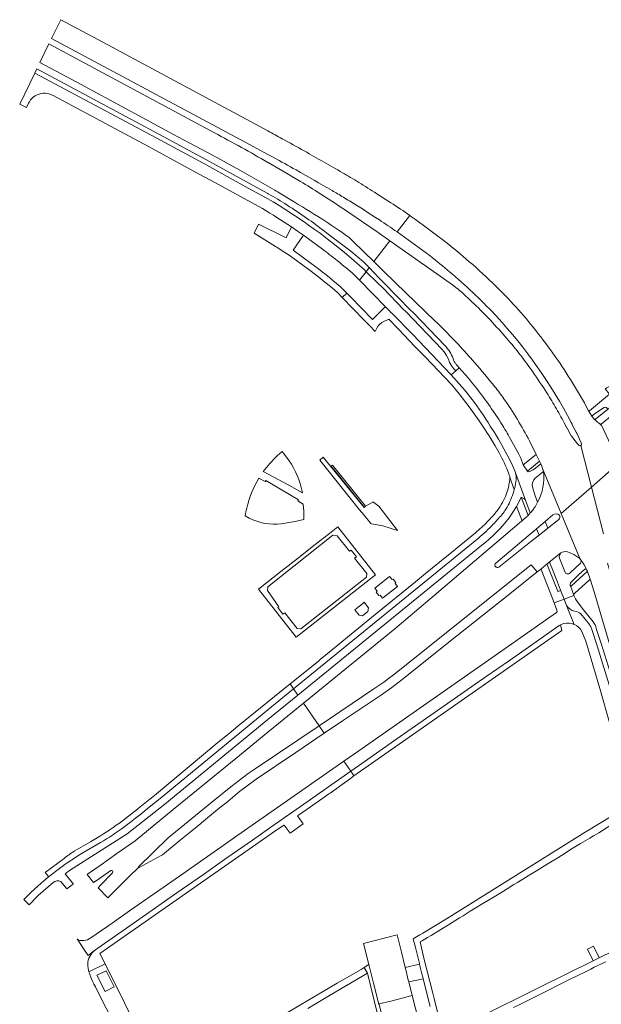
# Model space of a CAD drawing. Extents: x 146402 to 164798, y 455483 to 464134.
# Tile 507 of 575: x 155919 to 156109, y 463736 to 464057. Entities that reach past the tile are written whole.
import ezdxf

# ---------------------------------------------------------------- set-up
doc = ezdxf.new("R2010")
doc.units = 0
doc.header["$LTSCALE"] = 0.2
for name, color, linetype, lineweight in [('B-XX-VH-VERHARDING_ASFALT-GV', 252, 'CONTINUOUS', 18), ('B-XX-VH-VERHARDING_BETON-GV', 252, 'CONTINUOUS', 18), ('B-XX-VH-VERHARDING_BETONSTRAATSTEEN-GV', 252, 'CONTINUOUS', 18), ('B-XX-VH-VERHARDING_TEGEL-GV', 252, 'CONTINUOUS', 18), ('B-XX-VH-VERHARDING_TEGEL_RUBBER-GV', 252, 'CONTINUOUS', 18)]:
    doc.layers.add(name, color=color, linetype=linetype, lineweight=lineweight)

msp = doc.modelspace()

# ---------------------------------------------------------------- linework, layer by layer
at = {"layer": 'B-XX-VH-VERHARDING_ASFALT-GV'}
for points in [[(156000, 464020.485), (155997.437, 464021.858), (155944.728, 464050.146), (155932.435, 464056.729), (155929.475, 464050.64), (155994.287, 464015.892), (156000, 464012.833), (156001.788, 464011.861)], [(155928.591, 464048.813), (155925.663, 464042.783), (155937.694, 464036.315), (155954.994, 464027.029), (155956.615, 464026.157), (155969.183, 464019.303), (155974.071, 464016.667), (155980.516, 464013.303), (155984.565, 464011.144), (155987.499, 464009.54), (155990.839, 464007.669), (156000, 464002.439), (156002.244, 464001.144)], [(155982.578, 464019.848), (155928.591, 464048.813)], [(156000.098, 464010.166), (156000.049, 464010.194), (156000, 464010.222)], [(156004.204, 464000), (156007.283, 463998.159)], [(156017.262, 463999.898), (156017.101, 464000)], [(156040.153, 463997.048), (156035.552, 464000)], [(156046.832, 463992.511), (156046.295, 463992.891), (156042.157, 463987.562), (156043.385, 463986.7)], [(156042.157, 463987.562), (156046.295, 463992.891)], [(156025.142, 463986.691), (156026.579, 463985.681), (156027.991, 463984.305), (156034.614, 463977.848), (156039.852, 463984.593), (156036.393, 463987.013)], [(156061.852, 463969.111), (156061.763, 463969.143), (156060.209, 463970.337), (156039.852, 463984.593), (156034.614, 463977.848), (156037.563, 463974.973), (156041.699, 463970.941), (156054.62, 463958.46), (156055.089, 463958.015)], [(156074.041, 463960.655), (156074.571, 463960.088)], [(156108.782, 463924.576), (156108.182, 463925.031), (156107.56, 463925.551), (156107.022, 463926.04), (156106.622, 463926.425), (156106.52, 463926.524), (156106.498, 463926.547), (156106.204, 463926.831), (156106.2, 463926.837), (156105.685, 463927.491), (156104.627, 463929.192), (156103.889, 463930.653)], [(156101.405, 463917.968), (156101.113, 463918.307), (156101.064, 463918.426), (156099.483, 463920.427), (156099.031, 463921.015), (156099.026, 463921.028), (156098.999, 463921.097), (156097.601, 463923.563), (156097.591, 463923.58), (156097.068, 463924.583)], [(156099.007, 463925.401), (156099.289, 463924.87), (156099.323, 463924.796), (156099.327, 463924.787), (156099.334, 463924.699), (156100.632, 463922.215), (156100.655, 463922.174), (156100.658, 463922.167), (156100.845, 463921.819), (156100.847, 463921.812), (156100.879, 463921.713), (156102.059, 463919.005), (156102.305, 463918.452)], [(156102.138, 463917.945), (156105.609, 463904.364), (156114.633, 463912.215), (156114.124, 463913.294), (156108.807, 463924.554), (156108.782, 463924.576)], [(156085.387, 463919.412), (156087.513, 463915.004), (156088.63, 463912.797), (156089.053, 463911.905), (156089.364, 463911.191), (156089.631, 463910.46), (156095.697, 463895.748), (156105.609, 463904.364), (156102.138, 463917.945), (156102.118, 463917.931)], [(156125.093, 463886.467), (156124.601, 463888.02), (156124.078, 463889.562), (156123.425, 463891.569), (156122.956, 463892.978), (156122.472, 463894.689), (156122.116, 463895.699), (156121.102, 463898.507), (156121.096, 463898.527), (156115.499, 463910.38), (156114.633, 463912.215), (156105.609, 463904.364), (156109.529, 463889.133)], [(156098.255, 463883.048), (156099.78, 463882.377), (156100.856, 463881.733), (156101.767, 463881.028), (156095.697, 463895.748), (156089.631, 463910.46), (156089.912, 463909.448)], [(156109.529, 463889.133), (156105.609, 463904.364), (156095.697, 463895.748), (156101.767, 463881.028)], [(156088.02, 463899.455), (156087.198, 463897.94)], [(156086.433, 463896.862), (156086.304, 463896.699), (156086.172, 463896.538), (156086.039, 463896.378), (156085.904, 463896.22), (156085.767, 463896.063), (156085.629, 463895.908), (156084.908, 463895.125)], [(156087.645, 463890.795), (156090.439, 463893.162), (156092.959, 463895.303)], [(156084.908, 463895.125), (156084.209, 463894.467), (156083.551, 463893.92), (156082.965, 463893.376), (156082.776, 463893.223), (156054.238, 463869), (156041.408, 463858.189), (156011.621, 463833.899), (156016.729, 463826.542), (156034.622, 463838.56), (156036.231, 463839.671), (156037.827, 463840.804), (156039.404, 463841.96), (156040.969, 463843.133), (156042.516, 463844.329), (156085.905, 463878.995), (156087.849, 463876.694), (156088.906, 463877.538), (156091.234, 463879.434), (156091.675, 463879.741), (156095.637, 463882.869)], [(156094.887, 463893.822), (156091.336, 463890.979), (156088.485, 463888.71), (156087.667, 463888.06), (156085.661, 463886.466), (156075.342, 463878.225)], [(156074.356, 463879.542), (156084.898, 463888.468), (156086.847, 463890.139), (156087.645, 463890.795)], [(156104.158, 463877.153), (156105.294, 463874.039), (156106.453, 463870.176), (156109.753, 463859.125), (156114.93, 463841.566), (156120.499, 463822.148), (156125.206, 463805.271), (156125.319, 463805.302), (156131.703, 463807.071), (156127.68, 463821.645), (156127.291, 463823.038), (156127.109, 463823.675), (156122.553, 463839.427), (156121.026, 463844.704), (156119.497, 463849.979), (156110.767, 463879.55), (156110.773, 463879.556)], [(156096.663, 463867.82), (156093.423, 463866.579), (156094.327, 463864.226)], [(156099.916, 463859.588), (156097.47, 463865.778), (156096.663, 463867.82)], [(156094.209, 463863.482), (156091.949, 463861.9), (156077.433, 463851.763), (156029.637, 463818.36), (156024.765, 463814.967), (156027.042, 463811.69), (156030.701, 463814.249), (156042.12, 463822.229), (156054.281, 463830.73), (156064.091, 463837.592), (156071.258, 463842.599), (156078.808, 463847.863), (156086.084, 463852.934), (156091.723, 463856.855), (156095.054, 463859.191)], [(155949.345, 463778.617), (155945.559, 463774.633), (155944.681, 463773.708), (155947.803, 463770.429), (155950.14, 463772.753), (155955.356, 463777.935), (155957.266, 463779.766), (155957.597, 463780.078), (155957.806, 463780.595), (155967.49, 463789.967), (155981.738, 463801.591), (155987.942, 463806.64), (155989.342, 463807.755), (155990.755, 463808.849), (155992.187, 463809.92), (155993.635, 463810.973), (155995.835, 463812.511), (156016.729, 463826.542), (156011.621, 463833.899), (156000, 463824.422), (155989.546, 463815.859), (155969.113, 463799.194), (155956.722, 463789.047), (155950.742, 463784.852), (155945.278, 463781.019), (155941.157, 463778.15), (155941.086, 463778.1), (155943.146, 463775.403)], [(155943.776, 463753.472), (155945.644, 463754.798), (155953.868, 463760.556), (155962.307, 463766.452), (155970.314, 463772.051), (155978.985, 463778.108), (155986.636, 463783.453), (155994.962, 463789.283), (156000.932, 463793.455), (156011.758, 463801.022), (156021.976, 463808.147), (156027.042, 463811.69), (156024.765, 463814.967), (155994.857, 463794.141), (155992.404, 463792.407), (155990.826, 463791.291), (155990.657, 463791.172), (155987.589, 463789.016), (155971.191, 463777.548), (155954.913, 463766.188), (155950.016, 463762.733), (155948.094, 463761.403), (155945.723, 463759.762), (155942.289, 463757.382)], [(155943.146, 463775.403), (155944.277, 463776.206), (155948.759, 463779.36)], [(155937.774, 463757.127), (155940.002, 463753.746), (155941.355, 463751.7), (155943.513, 463753.279)], [(155939.952, 463756.517), (155939.277, 463756.498), (155938.641, 463756.569)]]:
    msp.add_lwpolyline(points, dxfattribs=at)
for points in [[(156004.695, 464017.935, 0.0020914), (156000, 464020.485)], [(155991.38, 464015.082, 0.0042898), (155982.578, 464019.848)], [(156011.908, 464013.93, 0.0028726), (156004.695, 464017.935)], [(156000, 464010.222, 0.0044369), (155991.38, 464015.082)], [(156024.348, 464006.837, 0.0030055), (156011.908, 464013.93)], [(156001.788, 464011.861, -0.0032048), (156009.237, 464007.733)], [(156010.621, 464003.992, 0.0043718), (156000.098, 464010.166)], [(156009.237, 464007.733, -0.0033475), (156020.98, 464001.024)], [(156029.68, 464003.662, 0.0069366), (156024.348, 464006.837)], [(156002.244, 464001.144, -0.0031718), (156004.204, 464000)], [(156017.101, 464000, 0.0067139), (156010.621, 464003.992)], [(156035.552, 464000, 0.003768), (156029.68, 464003.662)], [(156007.283, 463998.159, -0.0053537), (156017.898, 463991.57)], [(156026.913, 463993.584, 0.006685), (156017.262, 463999.898)], [(156020.98, 464001.024, -0.0024489), (156022.731, 464000)], [(156022.731, 464000, -0.0051251), (156026.627, 463997.648)], [(156026.627, 463997.648, -0.0067198), (156036.39, 463991.454)], [(156046.295, 463992.891, 0.0090133), (156040.153, 463997.048)], [(156017.898, 463991.57, -0.0099718), (156023.32, 463987.97)], [(156036.393, 463987.013, 0.006662), (156026.913, 463993.584)], [(156036.39, 463991.454, -0.0073355), (156042.157, 463987.562)], [(156057.111, 463984.908, 0.0102771), (156046.832, 463992.511)], [(156023.32, 463987.97, -0.0041223), (156025.142, 463986.691)], [(156043.385, 463986.7, -0.0093682), (156052.919, 463979.701)], [(156064.613, 463978.796, 0.0133643), (156057.111, 463984.908)], [(156052.919, 463979.701, -0.0135312), (156059.303, 463974.563)], [(156073.31, 463970.904, 0.0134373), (156064.613, 463978.796)], [(156059.303, 463974.563, -0.012995), (156066.855, 463967.803)], [(156067.341, 463964.044, 0.0113725), (156061.852, 463969.111)], [(156080.142, 463963.932, 0.0160821), (156073.31, 463970.904)], [(156066.855, 463967.803, -0.0131156), (156074.041, 463960.655)], [(156072.595, 463958.734, 0.011359), (156067.341, 463964.044)], [(156086.591, 463956.448, 0.0159969), (156080.142, 463963.932)], [(156074.571, 463960.088, -0.0645252), (156099.007, 463925.401)], [(156055.089, 463958.015, -0.0061682), (156062.085, 463950.906)], [(156077.958, 463952.8, 0.0112445), (156072.595, 463958.734)], [(156093.025, 463947.974, 0.0148879), (156086.591, 463956.448)], [(156062.085, 463950.906, -0.0074975), (156067.437, 463944.933)], [(156082.419, 463947.357, 0.012937), (156077.958, 463952.8)], [(156086.454, 463941.883, 0.0129411), (156082.419, 463947.357)], [(156098.714, 463939.475, 0.0149424), (156093.025, 463947.974)], [(156067.437, 463944.933, -0.0077023), (156074.09, 463937.04)], [(156091.016, 463935.043, 0.0108622), (156086.454, 463941.883)], [(156074.09, 463937.04, -0.0162145), (156077.013, 463933.173)], [(156103.889, 463930.653, 0.0150751), (156098.714, 463939.475)], [(156094.153, 463929.877, 0.0106982), (156091.016, 463935.043)], [(156077.013, 463933.173, -0.0146965), (156081.404, 463926.416)], [(156097.068, 463924.583, 0.0103664), (156094.153, 463929.877)], [(156081.404, 463926.416, -0.0146707), (156085.387, 463919.412)], [(156101.755, 463917.831, -0.1625552), (156101.405, 463917.968)], [(156102.118, 463917.931, -0.1656218), (156101.755, 463917.831)], [(156102.298, 463918.163, -0.1479135), (156102.138, 463917.945)], [(156102.305, 463918.452, -0.1626182), (156102.298, 463918.163)], [(156089.912, 463909.448, -0.1547136), (156088.02, 463899.455)], [(156087.198, 463897.94, -0.0178515), (156086.433, 463896.862)], [(156092.959, 463895.303, -0.363056), (156095.102, 463895.231)], [(156095.102, 463895.231, -0.402464), (156094.887, 463893.822)], [(156095.637, 463882.869, -0.0850819), (156096.074, 463883.112)], [(156096.074, 463883.112, -0.2109057), (156098.255, 463883.048)], [(156075.342, 463878.225, -0.9339897), (156074.356, 463879.542)], [(156101.767, 463881.028, -0.19503), (156102.215, 463880.373)], [(156102.215, 463880.373, -0.0574547), (156103.996, 463877.435)], [(156103.996, 463877.435, -0.1212845), (156104.158, 463877.153)], [(156094.327, 463864.226, -0.3064181), (156094.209, 463863.482)], [(156095.491, 463859.463, -0.0578865), (156096.549, 463859.902)], [(156096.549, 463859.902, -0.1342674), (156099.916, 463859.588)], [(156095.054, 463859.191, -0.0269784), (156095.491, 463859.463)], [(155948.759, 463779.36, -0.7592002), (155949.345, 463778.617)], [(155938.641, 463756.569, -0.1802451), (155937.774, 463757.127)], [(155942.289, 463757.382, -0.142455), (155939.952, 463756.517)], [(155943.513, 463753.279, -0.0141712), (155943.776, 463753.472)]]:
    msp.add_lwpolyline(points, format="xyb", dxfattribs=at)
for points in [[(156031.849, 463898.144), (156021.101, 463911.494), (156020.673, 463911.153), (156031.422, 463897.833)], [(156035.16, 463875.711), (156022.888, 463891.41), (156020.135, 463889.259), (156015.021, 463885.269), (156010.013, 463881.328), (156004.273, 463876.812), (155996.973, 463871.085), (156009.291, 463855.4)], [(156022.636, 463888.415), (156026.594, 463883.449), (156027.163, 463883.803), (156028.881, 463881.644), (156028.321, 463881.214), (156032.285, 463876.195), (156032.143, 463874.958), (156010.746, 463858.136), (156009.557, 463858.276), (156005.522, 463863.36), (156004.951, 463862.962), (156003.301, 463865.089), (156003.563, 463865.292), (155999.857, 463870.652), (156000.034, 463871.837), (156021.193, 463888.629)], [(156022.636, 463888.415), (156021.193, 463888.629), (156000.034, 463871.837), (155999.857, 463870.652), (156003.563, 463865.292), (156003.301, 463865.089), (156004.951, 463862.962), (156005.522, 463863.36), (156009.557, 463858.276), (156010.746, 463858.136), (156032.143, 463874.958), (156032.285, 463876.195), (156028.321, 463881.214), (156028.881, 463881.644), (156027.163, 463883.803), (156026.594, 463883.449)], [(156035.632, 463870.406), (156035.391, 463870.052), (156036.266, 463868.976), (156036.669, 463869.123), (156037.453, 463868.159), (156042.304, 463871.932), (156041.531, 463872.905), (156041.771, 463873.273), (156040.91, 463874.344), (156040.519, 463874.191), (156039.706, 463875.169), (156034.864, 463871.375)], [(156032.671, 463863.842), (156032.832, 463865.04), (156031.428, 463866.841), (156030.891, 463866.316), (156028.94, 463864.789), (156028.343, 463864.347), (156029.761, 463862.56), (156030.903, 463862.434)]]:
    msp.add_lwpolyline(points, close=True, dxfattribs=at)
at = {"layer": 'B-XX-VH-VERHARDING_BETON-GV'}
for points in [[(156018.428, 463824.102), (156024.415, 463828.118), (156037.104, 463836.636), (156040.48, 463839.028), (156043.84, 463841.578), (156061.708, 463855.813), (156078.422, 463869.169), (156087.849, 463876.694), (156085.905, 463878.995), (156042.516, 463844.329), (156040.969, 463843.133), (156039.404, 463841.96), (156037.827, 463840.804), (156036.231, 463839.671), (156034.622, 463838.56), (156016.729, 463826.542)], [(155983.604, 463799.208), (155986.91, 463801.907), (155990.813, 463805.087), (155993.307, 463806.953), (155996.174, 463809.099), (156009.146, 463817.875), (156018.428, 463824.102), (156016.729, 463826.542), (155995.835, 463812.511), (155993.635, 463810.973), (155992.187, 463809.92), (155990.755, 463808.849), (155989.342, 463807.755), (155987.942, 463806.64), (155981.738, 463801.591), (155967.49, 463789.967), (155957.806, 463780.595), (155957.597, 463780.078), (155957.984, 463780.315), (155965.192, 463784.268), (155965.617, 463784.506), (155966.251, 463785.031), (155971.395, 463789.236), (155975.169, 463792.321), (155978.112, 463794.724), (155978.357, 463794.924)]]:
    msp.add_lwpolyline(points, close=True, dxfattribs=at)
at = {"layer": 'B-XX-VH-VERHARDING_BETONSTRAATSTEEN-GV'}
for points in [[(156000.145, 464000), (156000, 464000.084), (155999.76, 464000.221), (155979.82, 464011.128), (155964.412, 464019.453), (155924.642, 464040.687), (155923.986, 464039.333)], [(156026.231, 463975.252), (156027.478, 463974.178), (156028.494, 463973.224), (156029.905, 463971.782), (156032.075, 463974.578), (156031.395, 463975.236), (156029.76, 463976.724), (156027.338, 463978.858), (156024.862, 463980.969), (156020.757, 463984.228), (156018.955, 463985.658), (156017.049, 463987.084), (156015.169, 463988.458), (156013.298, 463989.791), (156011.813, 463990.827), (156005.502, 463995.004), (156003.724, 463996.116), (156001.733, 463997.324), (155999.044, 463998.902), (155992.627, 464002.382), (155979.111, 464009.805), (155963.587, 464018.196), (155923.986, 464039.333), (155919.052, 464029.177), (155921.285, 464028.115), (155921.938, 464029.476), (155922.214, 464029.983)], [(155923.986, 464039.333), (155963.587, 464018.196), (155979.111, 464009.805), (155992.627, 464002.382), (155999.044, 463998.902), (156001.733, 463997.324), (156003.724, 463996.116), (156005.502, 463995.004), (156011.813, 463990.827), (156013.298, 463989.791), (156015.169, 463988.458), (156017.049, 463987.084), (156018.955, 463985.658), (156020.757, 463984.228), (156024.862, 463980.969), (156027.338, 463978.858), (156029.76, 463976.724), (156031.395, 463975.236), (156032.075, 463974.578), (156033.095, 463975.89), (156031.751, 463977.293), (156031.229, 463977.838), (156027.11, 463981.262), (156019.252, 463987.127), (156018.449, 463987.753)], [(155929.62, 464032.16), (155929.986, 464031.982), (155961.075, 464015.409), (155973.746, 464008.464), (155977.62, 464006.395), (155979.418, 464005.415), (155981.316, 464004.38), (155998.223, 463995.16)], [(156007.689, 463989.164), (156009.7, 463987.821), (156011.602, 463986.475), (156018.236, 463981.578)], [(156057.861, 463950.409), (156047.37, 463961.276), (156046.49, 463962.168), (156038.027, 463970.742), (156036.351, 463972.491), (156033.095, 463975.89), (156032.075, 463974.578), (156035.671, 463971.098), (156037.622, 463969.209), (156044.307, 463962.284), (156044.994, 463961.574), (156056.782, 463949.364), (156057.524, 463948.418), (156058.302, 463947.231), (156058.889, 463946.04), (156059.302, 463944.964), (156059.493, 463944.6), (156060.031, 463943.738), (156060.707, 463942.916), (156061.311, 463942.236), (156062.451, 463943.211), (156061.825, 463943.915)], [(156060.81, 463945.32), (156060.594, 463945.755), (156060.414, 463946.225)], [(156106.104, 463860.433), (156102.6, 463864.856), (156100.653, 463867.331), (156100.387, 463867.878), (156099.825, 463869.032), (156096.663, 463867.82), (156097.47, 463865.778)], [(156097.47, 463865.778), (156099.916, 463859.588), (156100.068, 463859.529)], [(156102.159, 463862.997), (156104.915, 463859.519)], [(156104.915, 463859.519), (156102.159, 463862.997)], [(156102.491, 463857.303), (156103.764, 463854.102), (156108.263, 463838.643), (156111.479, 463827.59), (156115.894, 463812.253), (156118.393, 463803.401), (156118.396, 463803.389), (156118.533, 463803.427), (156121.991, 463804.382), (156118.867, 463815.422), (156115.107, 463828.293), (156113.938, 463832.107), (156112.671, 463836.022), (156111.369, 463839.929), (156107.389, 463852.611), (156105.715, 463857.892)], [(156105.715, 463857.892), (156107.389, 463852.611), (156111.369, 463839.929), (156112.671, 463836.022), (156113.938, 463832.107), (156115.107, 463828.293), (156118.867, 463815.422), (156121.991, 463804.382)], [(156121.991, 463804.382), (156123.307, 463804.747), (156122.564, 463807.391), (156120.338, 463815.242), (156117.396, 463825.413), (156115.358, 463832.239), (156112.106, 463842.578), (156108.819, 463853.062), (156107.165, 463858.276)]]:
    msp.add_lwpolyline(points, dxfattribs=at)
for points in [[(155922.214, 464029.983, -0.2535469), (155926.757, 464032.725)], [(155926.757, 464032.725, -0.1275529), (155929.62, 464032.16)], [(156006.301, 463996.275, 0.0099874), (156000.145, 464000)], [(155998.223, 463995.16, -0.0112389), (156007.689, 463989.164)], [(156012.671, 463992.059, 0.0107469), (156006.301, 463996.275)], [(156018.449, 463987.753, 0.0104908), (156012.671, 463992.059)], [(156018.236, 463981.578, -0.0037869), (156020.629, 463979.751)], [(156020.629, 463979.751, -0.0088033), (156026.231, 463975.252)], [(156060.414, 463946.225, 0.109135), (156057.861, 463950.409)], [(156061.278, 463944.589, -0.0306643), (156060.81, 463945.32)], [(156061.825, 463943.915, -0.0304001), (156061.278, 463944.589)], [(156097.47, 463865.778, 0.2071121), (156100.139, 463863.879)], [(156100.139, 463863.879, -0.2071121), (156097.47, 463865.778)], [(156100.139, 463863.879, -0.15644), (156102.159, 463862.997)], [(156102.159, 463862.997, 0.15644), (156100.139, 463863.879)], [(156107.165, 463858.276, 0.0995367), (156106.104, 463860.433)], [(156100.068, 463859.529, -0.1438897), (156102.491, 463857.303)], [(156104.915, 463859.519, -0.0994102), (156105.715, 463857.892)], [(156105.715, 463857.892, 0.0994102), (156104.915, 463859.519)]]:
    msp.add_lwpolyline(points, format="xyb", dxfattribs=at)
for points in [[(156029.905, 463971.782), (156038.359, 463963.141), (156039.91, 463961.567), (156039.954, 463961.526), (156040.529, 463960.992), (156047.16, 463954.178), (156059.809, 463940.951), (156061.311, 463942.236), (156060.707, 463942.916), (156060.031, 463943.738), (156059.493, 463944.6), (156059.302, 463944.964), (156058.889, 463946.04), (156058.302, 463947.231), (156057.524, 463948.418), (156056.782, 463949.364), (156044.994, 463961.574), (156044.307, 463962.284), (156037.622, 463969.209), (156035.671, 463971.098), (156032.075, 463974.578)], [(156044.8, 463747.744), (156044.943, 463747.17), (156045.005, 463746.923), (156045.081, 463746.621), (156045.727, 463744.022), (156045.976, 463743.022), (156050.653, 463744.089), (156050.413, 463745.047), (156050.145, 463746.119), (156049.818, 463747.446), (156049.695, 463747.941), (156049.487, 463748.784)], [(156043.018, 463709.671), (156053.831, 463712.373), (156047.099, 463738.583), (156047.08, 463738.579), (156040.14, 463736.81), (156036.37, 463735.86), (156036.262, 463735.833), (156036.312, 463735.637), (156038.049, 463728.878), (156042.286, 463712.599)]]:
    msp.add_lwpolyline(points, close=True, dxfattribs=at)
at = {"layer": 'B-XX-VH-VERHARDING_TEGEL-GV'}
for points in [[(156014.148, 463977.26), (156008.283, 463981.553), (156011.602, 463986.475), (156009.7, 463987.821), (156007.689, 463989.164), (156005.99, 463985.647), (155996.97, 463990.015), (155995.588, 463987.087)], [(155995.588, 463987.087), (156002.526, 463982.767), (156002.92, 463982.524), (156004.652, 463981.414), (156006.97, 463979.928), (156014.234, 463974.648)], [(156021.877, 463968.514), (156022.713, 463967.743), (156024.302, 463966.118), (156025.782, 463967.566), (156023.556, 463969.782)], [(156059.809, 463940.951), (156047.16, 463954.178), (156040.529, 463960.992), (156039.954, 463961.526), (156039.91, 463961.567), (156038.359, 463963.141), (156038.074, 463962.858), (156034.162, 463959.024), (156026.992, 463966.329), (156025.782, 463967.566), (156024.302, 463966.118), (156031.454, 463958.804), (156032.855, 463957.357), (156033.147, 463957.067), (156035.065, 463955.084), (156035.591, 463956.212)], [(156037.889, 463958.344), (156039.45, 463959.145), (156042.615, 463955.791), (156048, 463950.213), (156051.279, 463946.866), (156059.934, 463937.778), (156062.418, 463934.788), (156065.735, 463930.568), (156068.947, 463925.99), (156071.098, 463922.712), (156071.219, 463922.527), (156072.178, 463921.031), (156074.111, 463917.827), (156074.983, 463916.301), (156074.993, 463916.294)], [(156065.321, 463939.981), (156062.451, 463943.211), (156061.311, 463942.236), (156059.809, 463940.951)], [(156104.627, 463929.192), (156105.685, 463927.491), (156106.529, 463928.182), (156109.684, 463930.324), (156110.08, 463930.378), (156110.529, 463930.351), (156110.756, 463929.985), (156110.796, 463929.658), (156115.467, 463933.449), (156114.76, 463935.067), (156114.41, 463935.464), (156115.391, 463936.293), (156114.644, 463937.734)], [(156113.139, 463938.138), (156110.631, 463936.747), (156110.017, 463936.406), (156111.492, 463934.611), (156108.241, 463931.945), (156104.937, 463929.235)], [(156108.766, 463924.914), (156116.471, 463931.156), (156116.47, 463931.157), (156115.467, 463933.449), (156110.796, 463929.658), (156106.884, 463926.48), (156106.693, 463926.44), (156106.622, 463926.425)], [(156072.57, 463924.261), (156073.912, 463922.148), (156075.206, 463920.006), (156076.356, 463918), (156077.644, 463915.642), (156078.806, 463913.413), (156079.925, 463911.162), (156080.642, 463909.365), (156080.766, 463909.022), (156084.164, 463899.818), (156085.629, 463895.908), (156085.767, 463896.063), (156085.904, 463896.22), (156086.039, 463896.378), (156086.172, 463896.538), (156086.304, 463896.699), (156086.433, 463896.862)], [(156080.766, 463909.022), (156080.642, 463909.365), (156079.925, 463911.162), (156078.806, 463913.413), (156077.644, 463915.642), (156076.356, 463918), (156075.206, 463920.006), (156073.912, 463922.148), (156072.57, 463924.261)], [(156106.622, 463926.425), (156107.022, 463926.04), (156107.56, 463925.551), (156108.182, 463925.031), (156108.782, 463924.576)], [(156084.918, 463909.32), (156084.747, 463909.57), (156083.351, 463911.619), (156082.501, 463913.763), (156081.863, 463915.04), (156080.182, 463918.223), (156078.753, 463920.77)], [(156087.24, 463907.304), (156089.912, 463909.448), (156089.631, 463910.46), (156089.364, 463911.191), (156089.053, 463911.905), (156087.326, 463910.521), (156086.509, 463909.936)], [(156084.164, 463899.818), (156080.766, 463909.022)], [(156079.008, 463907.539), (156078.998, 463907.431), (156080.382, 463903.548)], [(156080.382, 463903.548), (156078.998, 463907.431)], [(156080.968, 463906.757), (156081.004, 463906.863)], [(156081.004, 463906.863), (156080.968, 463906.757)], [(156087.198, 463897.94), (156088.02, 463899.455), (156087.118, 463901.855), (156086.319, 463904.415)], [(156078.771, 463894.319), (156081.147, 463898.022), (156081.158, 463898.045), (156081.196, 463898.123), (156082.616, 463901.021)], [(156067.705, 463889.423), (156060.592, 463883.618), (156051.418, 463876.172), (156048.191, 463873.489), (156035.001, 463862.766), (156021.795, 463851.907), (156017.097, 463848.099), (156016.419, 463847.542), (156007.265, 463840.176)], [(156007.265, 463840.176), (156008.382, 463838.569), (156068.686, 463887.679)], [(156068.686, 463887.679), (156008.382, 463838.569), (156009.805, 463836.52), (156069.866, 463885.382)], [(156095.637, 463882.869), (156091.675, 463879.741)], [(156091.234, 463879.434), (156088.906, 463877.538)], [(156094.555, 463870.381), (156092.031, 463876.866), (156091.18, 463879.138)], [(156092.007, 463879.603), (156092.619, 463878.056), (156094.489, 463873.373), (156095.495, 463870.776), (156095.507, 463870.746), (156096.663, 463867.82), (156099.825, 463869.032), (156099.783, 463869.149), (156098.711, 463872.116), (156098.642, 463872.221)], [(156096.87, 463876.818), (156095.109, 463881.213)], [(156102.041, 463879.537), (156098.666, 463876.441)], [(156089.195, 463877.447), (156092.122, 463869.966), (156093.423, 463866.579), (156096.663, 463867.82), (156095.507, 463870.746)], [(156099.101, 463872.179), (156104.177, 463876.878)], [(156104.177, 463876.878), (156099.101, 463872.179)], [(156099.132, 463873.594), (156101.391, 463875.721), (156103.441, 463877.636)], [(156103.441, 463877.636), (156101.391, 463875.721), (156099.132, 463873.594)], [(156105.294, 463874.039), (156104.158, 463877.153)], [(156100.009, 463869.647), (156104.932, 463874.092)], [(156095.429, 463870.632), (156094.697, 463870.335)], [(156098.642, 463872.221), (156098.711, 463872.116)], [(156098.711, 463872.116), (156099.783, 463869.149)], [(156027.042, 463811.69), (156028.096, 463810.172), (156095.956, 463857.576), (156095.491, 463859.463)], [(156095.054, 463859.191), (156091.723, 463856.855), (156086.084, 463852.934), (156078.808, 463847.863), (156071.258, 463842.599), (156064.091, 463837.592), (156054.281, 463830.73), (156042.12, 463822.229), (156030.701, 463814.249), (156027.042, 463811.69)], [(155932.464, 463775.719), (155934.424, 463773.377), (155936.222, 463774.652), (155936.599, 463774.92), (155933.869, 463778.248), (155935.319, 463779.318), (155954.116, 463791.295), (155966.375, 463801.022), (156000, 463828.543), (156009.805, 463836.52), (156008.382, 463838.569)], [(155953.064, 463793.493), (155955.163, 463795.102), (155956.821, 463796.403), (155958.527, 463797.759), (155961.331, 463800.009), (155964.332, 463802.439), (156000, 463831.744), (156008.382, 463838.569), (156007.265, 463840.176), (155990.195, 463826.439), (155987.377, 463824.071), (155983.681, 463821.089), (155963.072, 463803.84), (155961.507, 463802.597), (155958.748, 463800.423), (155958.476, 463800.188)], [(156008.382, 463838.569), (156000, 463831.744), (155964.332, 463802.439), (155961.331, 463800.009), (155958.527, 463797.759), (155956.821, 463796.403), (155955.163, 463795.102), (155953.064, 463793.493)], [(155941.653, 463746.283), (155946.902, 463748.894), (155945.218, 463752.281), (156002.907, 463792.58), (156004.755, 463793.771), (156005.386, 463794.177), (156007.237, 463791.491), (156011.58, 463794.593), (156009.706, 463797.226), (156010.317, 463797.661), (156014.996, 463800.912), (156018.726, 463803.504), (156019.88, 463804.306), (156019.87, 463804.335), (156020.318, 463804.573), (156026.993, 463809.401)], [(156026.993, 463809.401), (156028.096, 463810.172), (156027.042, 463811.69), (156021.976, 463808.147), (156011.758, 463801.022), (156000.932, 463793.455), (155994.962, 463789.283), (155986.636, 463783.453), (155978.985, 463778.108), (155970.314, 463772.051), (155962.307, 463766.452), (155953.868, 463760.556), (155945.644, 463754.798), (155943.776, 463753.472)], [(156113.406, 463797.85), (156103.471, 463791.817), (156058.283, 463763.565), (156050.52, 463758.941), (156049.612, 463758.391), (156047.452, 463757.082), (156048.129, 463754.305), (156049.429, 463749.019), (156049.487, 463748.784), (156049.695, 463747.941), (156049.818, 463747.446), (156050.145, 463746.119), (156050.413, 463745.047), (156050.653, 463744.089), (156052.909, 463734.974)], [(156057.22, 463725.747), (156054.282, 463737.589), (156053.835, 463739.357), (156050.939, 463750.805), (156049.702, 463756.123), (156050.353, 463756.471), (156052.126, 463757.521), (156053.305, 463758.218), (156056.389, 463760.147), (156058.94, 463761.687), (156062.558, 463763.919), (156063.673, 463764.602), (156066.044, 463766.054), (156067.128, 463766.719), (156070.684, 463768.896), (156070.688, 463768.889), (156073.264, 463770.464), (156076.853, 463772.666), (156078.03, 463773.387), (156080.295, 463774.774), (156081.423, 463775.466), (156084.979, 463777.643), (156084.983, 463777.636), (156087.618, 463779.271), (156091.148, 463781.414), (156092.23, 463782.084), (156094.58, 463783.538), (156095.753, 463784.265), (156099.333, 463786.481), (156102.002, 463788.139), (156105.027, 463789.95), (156106.244, 463790.644), (156107.954, 463791.684), (156114.641, 463795.885)], [(155942.169, 463788.75), (155936.844, 463785.613)], [(155939.411, 463784.994), (155945.409, 463788.466)], [(155945.409, 463788.466), (155939.411, 463784.994)], [(155933.514, 463783.316), (155927.41, 463778.706), (155928.421, 463777.37), (155928.496, 463777.271)], [(155928.496, 463777.271), (155926.033, 463775.215), (155922.801, 463772.338), (155920.371, 463769.879), (155922.186, 463768.178), (155925.063, 463771.191), (155930.014, 463775.404)], [(156112.758, 463753.165), (156108.102, 463750.866), (156106.129, 463749.893), (156088.9, 463741.387), (156067.916, 463731.028)], [(155959.627, 463723.303), (155946.902, 463748.894), (155941.653, 463746.283)], [(156013.007, 463734.419), (156019.054, 463737.978), (156020.099, 463738.592), (156032.467, 463745.866), (156031.473, 463747.748), (156030.428, 463747.136), (156022.67, 463742.591), (156000.6, 463729.59)], [(156080.111, 463734.663), (156082.829, 463736.017), (156086.573, 463737.882), (156087.876, 463738.532), (156090.267, 463739.723), (156091.543, 463740.359), (156095.168, 463742.165), (156097.803, 463743.475), (156101.595, 463745.363), (156102.931, 463746.024), (156105.342, 463747.217), (156106.512, 463747.795), (156110.214, 463749.627)], [(155941.94, 463745.441), (155942.639, 463743.751), (155943.242, 463742.433), (155943.291, 463742.335), (155943.739, 463741.449), (155943.883, 463741.165), (155944.486, 463739.974), (155947.276, 463734.447), (155952.694, 463723.769), (155955.236, 463718.752), (155959.092, 463711.081), (155970.189, 463689.483)]]:
    msp.add_lwpolyline(points, dxfattribs=at)
for points in [[(156023.556, 463969.782, 0.0195447), (156014.148, 463977.26)], [(156014.234, 463974.648, -0.0164778), (156021.877, 463968.514)], [(156035.591, 463956.212, -0.1747263), (156037.889, 463958.344)], [(156059.809, 463940.951, -0.0506269), (156072.57, 463924.261)], [(156072.57, 463924.261, 0.0506269), (156059.809, 463940.951)], [(156069.813, 463934.286, 0.0114988), (156065.321, 463939.981)], [(156074.04, 463928.392, 0.0117482), (156069.813, 463934.286)], [(156075.905, 463925.524, 0.0115925), (156074.04, 463928.392)], [(156104.937, 463929.235, -0.3520019), (156104.627, 463929.192)], [(156078.753, 463920.77, 0.0076128), (156075.905, 463925.524)], [(156108.782, 463924.576, -0.384594), (156108.766, 463924.914)], [(156074.993, 463916.294, -0.040951), (156078.282, 463909.538)], [(156078.282, 463909.538, -0.0120515), (156079.008, 463907.539)], [(156081.004, 463906.863, 0.1019368), (156080.766, 463909.022)], [(156080.766, 463909.022, -0.1019368), (156081.004, 463906.863)], [(156086.509, 463909.936, -0.0866468), (156084.918, 463909.32)], [(156078.658, 463904.981, -0.0335338), (156077.996, 463902.597)], [(156078.998, 463907.431, -0.0335039), (156078.658, 463904.981)], [(156080.529, 463904.153, 0.029634), (156080.968, 463906.757)], [(156080.968, 463906.757, -0.029634), (156080.529, 463904.153)], [(156086.319, 463904.415, -0.244054), (156087.24, 463907.304)], [(156077.996, 463902.597, -0.0332849), (156076.892, 463900.01)], [(156079.791, 463901.618, -0.0286871), (156078.684, 463899)], [(156078.684, 463899, 0.0286871), (156079.791, 463901.618)], [(156080.382, 463903.548, -0.0224006), (156079.791, 463901.618)], [(156079.791, 463901.618, 0.0224006), (156080.382, 463903.548)], [(156080.382, 463903.548, 0.0050615), (156080.529, 463904.153)], [(156080.529, 463904.153, -0.0050615), (156080.382, 463903.548)], [(156076.892, 463900.01, -0.0299247), (156075.332, 463897.35)], [(156078.684, 463899, -0.0312338), (156077.364, 463896.699)], [(156077.364, 463896.699, 0.0312338), (156078.684, 463899)], [(156082.616, 463901.021, -0.2758914), (156084.164, 463899.818)], [(156074.218, 463895.89, -0.0143969), (156071.564, 463892.986)], [(156076.296, 463895.282, -0.0136998), (156073.559, 463892.256)], [(156073.559, 463892.256, 0.0136998), (156076.296, 463895.282)], [(156075.332, 463897.35, -0.0302782), (156074.218, 463895.89)], [(156077.364, 463896.699, -0.0309962), (156076.296, 463895.282)], [(156076.296, 463895.282, 0.0309962), (156077.364, 463896.699)], [(156086.433, 463896.862, 0.0178515), (156087.198, 463897.94)], [(156071.564, 463892.986, -0.0137294), (156069.685, 463891.15)], [(156069.866, 463885.382, 0.0522363), (156078.771, 463894.319)], [(156073.559, 463892.256, -0.0137456), (156071.185, 463889.901)], [(156071.185, 463889.901, 0.0137456), (156073.559, 463892.256)], [(156069.685, 463891.15, -0.0137489), (156067.705, 463889.423)], [(156071.185, 463889.901, -0.0137582), (156068.686, 463887.679)], [(156068.686, 463887.679, 0.0137582), (156071.185, 463889.901)], [(156095.109, 463881.213, -0.3056721), (156095.637, 463882.869)], [(156091.18, 463879.138, -0.3507742), (156091.234, 463879.434)], [(156091.675, 463879.741, -0.4266201), (156092.007, 463879.603)], [(156102.215, 463880.373, -0.2131461), (156102.041, 463879.537)], [(156103.996, 463877.435, 0.0574547), (156102.215, 463880.373)], [(156088.906, 463877.538, -0.398708), (156089.195, 463877.447)], [(156098.666, 463876.441, -0.639846), (156096.87, 463876.818)], [(156103.441, 463877.636, -0.2325946), (156103.996, 463877.435)], [(156103.996, 463877.435, 0.2325946), (156103.441, 463877.636)], [(156104.158, 463877.153, 0.1212845), (156103.996, 463877.435)], [(156104.177, 463876.878, 0.105205), (156104.158, 463877.153)], [(156104.158, 463877.153, -0.105205), (156104.177, 463876.878)], [(156098.632, 463872.336, -0.2096037), (156099.132, 463873.594)], [(156099.132, 463873.594, 0.2096037), (156098.632, 463872.336)], [(156104.932, 463874.092, -0.4279035), (156105.294, 463874.039)], [(156094.697, 463870.335, -0.4492002), (156094.555, 463870.381)], [(156095.507, 463870.746, -0.4258034), (156095.429, 463870.632)], [(156098.642, 463872.221, -0.1215764), (156098.632, 463872.336)], [(156098.632, 463872.336, 0.1215764), (156098.642, 463872.221)], [(156098.711, 463872.116, 0.4844018), (156099.101, 463872.179)], [(156099.101, 463872.179, -0.4844018), (156098.711, 463872.116)], [(156099.783, 463869.149, -0.3289957), (156100.009, 463869.647)], [(156095.491, 463859.463, 0.0269784), (156095.054, 463859.191)], [(155958.476, 463800.188, -0.0447362), (155942.169, 463788.75)], [(155945.409, 463788.466, 0.0249253), (155953.064, 463793.493)], [(155953.064, 463793.493, -0.0249253), (155945.409, 463788.466)], [(155928.496, 463777.271, -0.0323076), (155939.411, 463784.994)], [(155939.411, 463784.994, 0.0323076), (155928.496, 463777.271)], [(155936.844, 463785.613, 0.0268122), (155933.514, 463783.316)], [(155930.014, 463775.404, -0.3505894), (155932.464, 463775.719)], [(155943.513, 463753.279, 0.2223612), (155941.253, 463748.855)], [(155943.776, 463753.472, 0.0141712), (155943.513, 463753.279)], [(155941.253, 463748.855, 0.0677071), (155941.653, 463746.283)], [(155941.653, 463746.283, 0.0223926), (155941.94, 463745.441)]]:
    msp.add_lwpolyline(points, format="xyb", dxfattribs=at)
for points in [[(156084.747, 463909.57), (156088.63, 463912.797), (156087.513, 463915.004), (156083.351, 463911.619)], [(156033.577, 463892.469), (156033.778, 463892.418), (156037.542, 463891.693), (156042.28, 463890.17), (156036.176, 463898.133), (156034.273, 463899.521), (156034.21, 463899.435), (156031.874, 463898.113), (156031.422, 463897.682), (156018.103, 463914.112), (156016.946, 463913.178), (156029.941, 463896.979), (156031.29, 463895.304)], [(156082.965, 463893.376), (156083.551, 463893.92), (156084.209, 463894.467), (156084.908, 463895.125), (156082.616, 463901.021), (156081.196, 463898.123), (156081.158, 463898.045), (156081.147, 463898.022)], [(156090.439, 463893.162), (156087.645, 463890.795), (156088.485, 463888.71), (156091.336, 463890.979)], [(156045.976, 463743.022), (156045.727, 463744.022), (156045.081, 463746.621), (156045.005, 463746.923), (156044.943, 463747.17), (156044.8, 463747.744), (156043.561, 463752.694), (156042.183, 463758.371), (156031.207, 463755.557), (156032.952, 463748.739), (156034.514, 463742.638), (156036.262, 463735.833), (156036.37, 463735.86), (156040.14, 463736.81), (156047.08, 463738.579)], [(156108.102, 463750.866), (156106.221, 463754.677), (156104.248, 463753.703), (156106.129, 463749.893)], [(156041.528, 463709.298), (156043.018, 463709.671), (156042.286, 463712.599), (156038.049, 463728.878), (156036.312, 463735.637), (156036.262, 463735.833), (156034.514, 463742.638), (156032.952, 463748.739), (156031.473, 463747.748), (156032.467, 463745.866), (156035.751, 463732.511), (156035.933, 463731.825), (156035.99, 463731.604), (156036.774, 463728.488), (156039.58, 463717.344), (156039.537, 463717.318), (156039.524, 463717.31), (156039.55, 463717.208), (156040.091, 463715.05)], [(155946.888, 463739.875), (155944.211, 463745.251), (155947.213, 463746.703), (155949.913, 463741.392)]]:
    msp.add_lwpolyline(points, close=True, dxfattribs=at)
at = {"layer": 'B-XX-VH-VERHARDING_TEGEL_RUBBER-GV'}
for points in [[(156003.124, 463914.601, 0.0445897), (155998.517, 463909.384)], [(156010.91, 463904.183, 0.1065425), (156006.12, 463914.06)], [(155995.754, 463904.82, 0.0683534), (155992.615, 463895.006)], [(155993.939, 463894.259, 0.153753), (156004.397, 463892.423)]]:
    msp.add_lwpolyline(points, format="xyb", dxfattribs=at)
for points in [[(156006.12, 463914.06), (156004.645, 463915.985), (156003.124, 463914.601)], [(155998.517, 463909.384), (156006.842, 463904.983), (156009.554, 463903.476), (156011.315, 463902.462)], [(156004.397, 463892.423), (156008.928, 463893.108), (156011.701, 463893.76), (156011.757, 463896.495), (156011.577, 463898.774), (156009.83, 463899.887), (156010.032, 463900.244), (155999.303, 463906.498), (155999.093, 463906.168), (155997.097, 463907.216), (155995.754, 463904.82)], [(156011.315, 463902.462), (156010.91, 463904.183)], [(155992.615, 463895.006), (155993.939, 463894.259)]]:
    msp.add_lwpolyline(points, dxfattribs=at)

doc.saveas('drawing.dxf')
